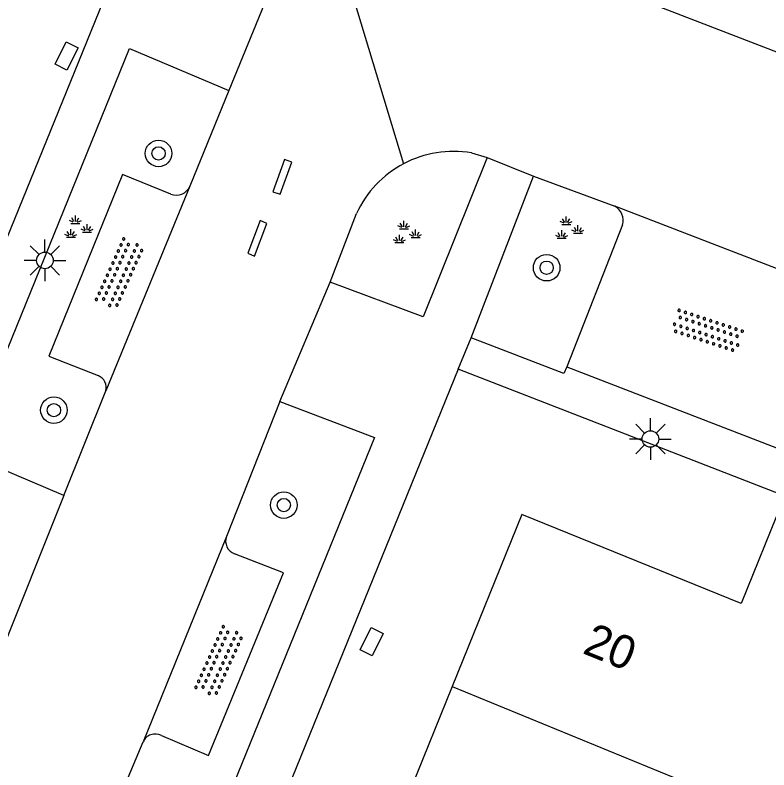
# Model space of a CAD drawing. Extents: x 136000 to 141014, y 402000 to 403500.
# Drawn here: x 138959.77 to 138982.45, y 402804.53 to 402827.26 of the extents above; entities that cross this region are included whole.
import ezdxf

# ---------------------------------------------------------------- set-up
doc = ezdxf.new("R2010")
doc.units = 0
for name, color, linetype in [('gg-anno-huisnummerreeks BGT', 7, 'Continuous'), ('gg-bbg-hoofdgebouw', 7, 'Continuous'), ('gg-bbg-tussenscheiding', 7, 'Continuous'), ('gg-knt-verharding', 7, 'Continuous'), ('gg-knt-verharding nz', 7, 'Continuous'), ('gt-grn-afwateringsgoot', 7, 'Continuous'), ('gt-grn-weggrens', 7, 'Continuous'), ('gt-symb-boom', 7, 'Continuous'), ('gt-symb-groenvak', 7, 'Continuous'), ('gt-symb-kolk center center', 7, 'Continuous'), ('gt-symb-lichtmast', 7, 'Continuous'), ('gt-symb-overige verharding', 7, 'Continuous')]:
    doc.layers.add(name, color=color, linetype=linetype)

# ---------------------------------------------------------------- blocks, each defined once
blk = doc.blocks.new('gt0-BOOM')
at = {"layer": 'gt-symb-boom'}
for radius in [0.4, 0.2]:
    blk.add_circle((0, 0), radius, dxfattribs=at)
blk = doc.blocks.new('gt0-GRVAK')
at = {"layer": 'gt-symb-groenvak'}
for p, q in [((-0.11, 0.189), (-0.228, 0.24)), ((-0.091, 0.211), (-0.156, 0.322)), ((-0.047, 0.214), (-0.047, 0.393)), ((-0.004, 0.211), (0.061, 0.322)), ((0.015, 0.189), (0.133, 0.24)), ((-0.182, 0.153), (0.088, 0.153)), ((0.262, -0.052), (0.197, 0.059)), ((0.305, -0.049), (0.305, 0.13)), ((0.349, -0.052), (0.414, 0.059)), ((-0.245, -0.228), (-0.363, -0.177)), ((-0.226, -0.206), (-0.291, -0.095)), ((-0.183, -0.203), (-0.183, -0.024)), ((-0.139, -0.206), (-0.074, -0.095)), ((-0.12, -0.228), (-0.002, -0.177)), ((0.243, -0.074), (0.125, -0.023)), ((0.17, -0.11), (0.441, -0.11)), ((0.368, -0.074), (0.486, -0.023)), ((-0.318, -0.264), (-0.047, -0.264))]:
    blk.add_line(p, q, dxfattribs=at)
blk = doc.blocks.new('gt0-OVH')
at = {"layer": 'gt-symb-overige verharding'}
for points in [[(-0.972, 0.298), (-0.967, 0.308), (-0.965, 0.319), (-0.966, 0.33), (-0.971, 0.34), (-0.978, 0.348), (-0.988, 0.353), (-0.999, 0.355), (-1.01, 0.354), (-1.02, 0.349), (-1.028, 0.342), (-1.033, 0.332), (-1.035, 0.321), (-1.034, 0.31), (-1.029, 0.3), (-1.022, 0.292), (-1.012, 0.287), (-1.001, 0.285), (-0.99, 0.286), (-0.98, 0.291)], [(-0.772, 0.298), (-0.767, 0.308), (-0.765, 0.319), (-0.766, 0.33), (-0.771, 0.34), (-0.778, 0.348), (-0.788, 0.353), (-0.799, 0.355), (-0.81, 0.354), (-0.82, 0.349), (-0.828, 0.342), (-0.833, 0.332), (-0.835, 0.321), (-0.834, 0.31), (-0.829, 0.3), (-0.822, 0.292), (-0.812, 0.287), (-0.801, 0.285), (-0.79, 0.286), (-0.78, 0.291)], [(-0.572, 0.298), (-0.567, 0.308), (-0.565, 0.319), (-0.566, 0.33), (-0.571, 0.34), (-0.578, 0.348), (-0.588, 0.353), (-0.599, 0.355), (-0.61, 0.354), (-0.62, 0.349), (-0.628, 0.342), (-0.633, 0.332), (-0.635, 0.321), (-0.634, 0.31), (-0.629, 0.3), (-0.622, 0.292), (-0.612, 0.287), (-0.601, 0.285), (-0.59, 0.286), (-0.58, 0.291)], [(-0.372, 0.298), (-0.367, 0.308), (-0.365, 0.319), (-0.366, 0.33), (-0.371, 0.34), (-0.378, 0.348), (-0.388, 0.353), (-0.399, 0.355), (-0.41, 0.354), (-0.42, 0.349), (-0.428, 0.342), (-0.433, 0.332), (-0.435, 0.321), (-0.434, 0.31), (-0.429, 0.3), (-0.422, 0.292), (-0.412, 0.287), (-0.401, 0.285), (-0.39, 0.286), (-0.38, 0.291)], [(-0.172, 0.298), (-0.167, 0.308), (-0.165, 0.319), (-0.166, 0.33), (-0.171, 0.34), (-0.178, 0.348), (-0.188, 0.353), (-0.199, 0.355), (-0.21, 0.354), (-0.22, 0.349), (-0.228, 0.342), (-0.233, 0.332), (-0.235, 0.321), (-0.234, 0.31), (-0.229, 0.3), (-0.222, 0.292), (-0.212, 0.287), (-0.201, 0.285), (-0.19, 0.286), (-0.18, 0.291)], [(0.028, 0.298), (0.033, 0.308), (0.035, 0.319), (0.034, 0.33), (0.029, 0.34), (0.022, 0.348), (0.012, 0.353), (0.001, 0.355), (-0.01, 0.354), (-0.02, 0.349), (-0.028, 0.342), (-0.033, 0.332), (-0.035, 0.321), (-0.034, 0.31), (-0.029, 0.3), (-0.022, 0.292), (-0.012, 0.287), (-0.001, 0.285), (0.01, 0.286), (0.02, 0.291)], [(0.228, 0.298), (0.233, 0.308), (0.235, 0.319), (0.234, 0.33), (0.229, 0.34), (0.222, 0.348), (0.212, 0.353), (0.201, 0.355), (0.19, 0.354), (0.18, 0.349), (0.172, 0.342), (0.167, 0.332), (0.165, 0.321), (0.166, 0.31), (0.171, 0.3), (0.178, 0.292), (0.188, 0.287), (0.199, 0.285), (0.21, 0.286), (0.22, 0.291)], [(0.428, 0.298), (0.433, 0.308), (0.435, 0.319), (0.434, 0.33), (0.429, 0.34), (0.422, 0.348), (0.412, 0.353), (0.401, 0.355), (0.39, 0.354), (0.38, 0.349), (0.372, 0.342), (0.367, 0.332), (0.365, 0.321), (0.366, 0.31), (0.371, 0.3), (0.378, 0.292), (0.388, 0.287), (0.399, 0.285), (0.41, 0.286), (0.42, 0.291)], [(0.628, 0.298), (0.633, 0.308), (0.635, 0.319), (0.634, 0.33), (0.629, 0.34), (0.622, 0.348), (0.612, 0.353), (0.601, 0.355), (0.59, 0.354), (0.58, 0.349), (0.572, 0.342), (0.567, 0.332), (0.565, 0.321), (0.566, 0.31), (0.571, 0.3), (0.578, 0.292), (0.588, 0.287), (0.599, 0.285), (0.61, 0.286), (0.62, 0.291)], [(0.828, 0.298), (0.833, 0.308), (0.835, 0.319), (0.834, 0.33), (0.829, 0.34), (0.822, 0.348), (0.812, 0.353), (0.801, 0.355), (0.79, 0.354), (0.78, 0.349), (0.772, 0.342), (0.767, 0.332), (0.765, 0.321), (0.766, 0.31), (0.771, 0.3), (0.778, 0.292), (0.788, 0.287), (0.799, 0.285), (0.81, 0.286), (0.82, 0.291)], [(1.028, 0.298), (1.033, 0.308), (1.035, 0.319), (1.034, 0.33), (1.029, 0.34), (1.022, 0.348), (1.012, 0.353), (1.001, 0.355), (0.99, 0.354), (0.98, 0.349), (0.972, 0.342), (0.967, 0.332), (0.965, 0.321), (0.966, 0.31), (0.971, 0.3), (0.978, 0.292), (0.988, 0.287), (0.999, 0.285), (1.01, 0.286), (1.02, 0.291)], [(-0.872, 0.106), (-0.867, 0.116), (-0.865, 0.126), (-0.866, 0.137), (-0.871, 0.147), (-0.878, 0.156), (-0.888, 0.161), (-0.899, 0.163), (-0.91, 0.162), (-0.92, 0.157), (-0.928, 0.15), (-0.933, 0.14), (-0.935, 0.129), (-0.934, 0.118), (-0.929, 0.108), (-0.922, 0.1), (-0.912, 0.095), (-0.901, 0.092), (-0.89, 0.094), (-0.88, 0.098)], [(-0.672, 0.106), (-0.667, 0.116), (-0.665, 0.126), (-0.666, 0.137), (-0.671, 0.147), (-0.678, 0.156), (-0.688, 0.161), (-0.699, 0.163), (-0.71, 0.162), (-0.72, 0.157), (-0.728, 0.15), (-0.733, 0.14), (-0.735, 0.129), (-0.734, 0.118), (-0.729, 0.108), (-0.722, 0.1), (-0.712, 0.095), (-0.701, 0.092), (-0.69, 0.094), (-0.68, 0.098)], [(-0.472, 0.106), (-0.467, 0.116), (-0.465, 0.126), (-0.466, 0.137), (-0.471, 0.147), (-0.478, 0.156), (-0.488, 0.161), (-0.499, 0.163), (-0.51, 0.162), (-0.52, 0.157), (-0.528, 0.15), (-0.533, 0.14), (-0.535, 0.129), (-0.534, 0.118), (-0.529, 0.108), (-0.522, 0.1), (-0.512, 0.095), (-0.501, 0.092), (-0.49, 0.094), (-0.48, 0.098)], [(-0.272, 0.106), (-0.267, 0.116), (-0.265, 0.126), (-0.266, 0.137), (-0.271, 0.147), (-0.278, 0.156), (-0.288, 0.161), (-0.299, 0.163), (-0.31, 0.162), (-0.32, 0.157), (-0.328, 0.15), (-0.333, 0.14), (-0.335, 0.129), (-0.334, 0.118), (-0.329, 0.108), (-0.322, 0.1), (-0.312, 0.095), (-0.301, 0.092), (-0.29, 0.094), (-0.28, 0.098)], [(-0.072, 0.106), (-0.067, 0.116), (-0.065, 0.126), (-0.066, 0.137), (-0.071, 0.147), (-0.078, 0.156), (-0.088, 0.161), (-0.099, 0.163), (-0.11, 0.162), (-0.12, 0.157), (-0.128, 0.15), (-0.133, 0.14), (-0.135, 0.129), (-0.134, 0.118), (-0.129, 0.108), (-0.122, 0.1), (-0.112, 0.095), (-0.101, 0.092), (-0.09, 0.094), (-0.08, 0.098)], [(0.128, 0.106), (0.133, 0.116), (0.135, 0.126), (0.134, 0.137), (0.129, 0.147), (0.122, 0.156), (0.112, 0.161), (0.101, 0.163), (0.09, 0.162), (0.08, 0.157), (0.072, 0.15), (0.067, 0.14), (0.065, 0.129), (0.066, 0.118), (0.071, 0.108), (0.078, 0.1), (0.088, 0.095), (0.099, 0.092), (0.11, 0.094), (0.12, 0.098)], [(0.328, 0.106), (0.333, 0.116), (0.335, 0.126), (0.334, 0.137), (0.329, 0.147), (0.322, 0.156), (0.312, 0.161), (0.301, 0.163), (0.29, 0.162), (0.28, 0.157), (0.272, 0.15), (0.267, 0.14), (0.265, 0.129), (0.266, 0.118), (0.271, 0.108), (0.278, 0.1), (0.288, 0.095), (0.299, 0.092), (0.31, 0.094), (0.32, 0.098)], [(0.528, 0.106), (0.533, 0.116), (0.535, 0.126), (0.534, 0.137), (0.529, 0.147), (0.522, 0.156), (0.512, 0.161), (0.501, 0.163), (0.49, 0.162), (0.48, 0.157), (0.472, 0.15), (0.467, 0.14), (0.465, 0.129), (0.466, 0.118), (0.471, 0.108), (0.478, 0.1), (0.488, 0.095), (0.499, 0.092), (0.51, 0.094), (0.52, 0.098)], [(0.728, 0.106), (0.733, 0.116), (0.735, 0.126), (0.734, 0.137), (0.729, 0.147), (0.722, 0.156), (0.712, 0.161), (0.701, 0.163), (0.69, 0.162), (0.68, 0.157), (0.672, 0.15), (0.667, 0.14), (0.665, 0.129), (0.666, 0.118), (0.671, 0.108), (0.678, 0.1), (0.688, 0.095), (0.699, 0.092), (0.71, 0.094), (0.72, 0.098)], [(0.928, 0.106), (0.933, 0.116), (0.935, 0.126), (0.934, 0.137), (0.929, 0.147), (0.922, 0.156), (0.912, 0.161), (0.901, 0.163), (0.89, 0.162), (0.88, 0.157), (0.872, 0.15), (0.867, 0.14), (0.865, 0.129), (0.866, 0.118), (0.871, 0.108), (0.878, 0.1), (0.888, 0.095), (0.899, 0.092), (0.91, 0.094), (0.92, 0.098)], [(-0.972, -0.142), (-0.967, -0.132), (-0.965, -0.121), (-0.966, -0.11), (-0.971, -0.1), (-0.978, -0.092), (-0.988, -0.087), (-0.999, -0.085), (-1.01, -0.086), (-1.02, -0.091), (-1.028, -0.098), (-1.033, -0.108), (-1.035, -0.119), (-1.034, -0.13), (-1.029, -0.14), (-1.022, -0.148), (-1.012, -0.153), (-1.001, -0.155), (-0.99, -0.154), (-0.98, -0.149)], [(-0.772, -0.142), (-0.767, -0.132), (-0.765, -0.121), (-0.766, -0.11), (-0.771, -0.1), (-0.778, -0.092), (-0.788, -0.087), (-0.799, -0.085), (-0.81, -0.086), (-0.82, -0.091), (-0.828, -0.098), (-0.833, -0.108), (-0.835, -0.119), (-0.834, -0.13), (-0.829, -0.14), (-0.822, -0.148), (-0.812, -0.153), (-0.801, -0.155), (-0.79, -0.154), (-0.78, -0.149)], [(-0.572, -0.142), (-0.567, -0.132), (-0.565, -0.121), (-0.566, -0.11), (-0.571, -0.1), (-0.578, -0.092), (-0.588, -0.087), (-0.599, -0.085), (-0.61, -0.086), (-0.62, -0.091), (-0.628, -0.098), (-0.633, -0.108), (-0.635, -0.119), (-0.634, -0.13), (-0.629, -0.14), (-0.622, -0.148), (-0.612, -0.153), (-0.601, -0.155), (-0.59, -0.154), (-0.58, -0.149)], [(-0.372, -0.142), (-0.367, -0.132), (-0.365, -0.121), (-0.366, -0.11), (-0.371, -0.1), (-0.378, -0.092), (-0.388, -0.087), (-0.399, -0.085), (-0.41, -0.086), (-0.42, -0.091), (-0.428, -0.098), (-0.433, -0.108), (-0.435, -0.119), (-0.434, -0.13), (-0.429, -0.14), (-0.422, -0.148), (-0.412, -0.153), (-0.401, -0.155), (-0.39, -0.154), (-0.38, -0.149)], [(-0.172, -0.142), (-0.167, -0.132), (-0.165, -0.121), (-0.166, -0.11), (-0.171, -0.1), (-0.178, -0.092), (-0.188, -0.087), (-0.199, -0.085), (-0.21, -0.086), (-0.22, -0.091), (-0.228, -0.098), (-0.233, -0.108), (-0.235, -0.119), (-0.234, -0.13), (-0.229, -0.14), (-0.222, -0.148), (-0.212, -0.153), (-0.201, -0.155), (-0.19, -0.154), (-0.18, -0.149)], [(0.028, -0.142), (0.033, -0.132), (0.035, -0.121), (0.034, -0.11), (0.029, -0.1), (0.022, -0.092), (0.012, -0.087), (0.001, -0.085), (-0.01, -0.086), (-0.02, -0.091), (-0.028, -0.098), (-0.033, -0.108), (-0.035, -0.119), (-0.034, -0.13), (-0.029, -0.14), (-0.022, -0.148), (-0.012, -0.153), (-0.001, -0.155), (0.01, -0.154), (0.02, -0.149)], [(0.228, -0.142), (0.233, -0.132), (0.235, -0.121), (0.234, -0.11), (0.229, -0.1), (0.222, -0.092), (0.212, -0.087), (0.201, -0.085), (0.19, -0.086), (0.18, -0.091), (0.172, -0.098), (0.167, -0.108), (0.165, -0.119), (0.166, -0.13), (0.171, -0.14), (0.178, -0.148), (0.188, -0.153), (0.199, -0.155), (0.21, -0.154), (0.22, -0.149)], [(0.428, -0.142), (0.433, -0.132), (0.435, -0.121), (0.434, -0.11), (0.429, -0.1), (0.422, -0.092), (0.412, -0.087), (0.401, -0.085), (0.39, -0.086), (0.38, -0.091), (0.372, -0.098), (0.367, -0.108), (0.365, -0.119), (0.366, -0.13), (0.371, -0.14), (0.378, -0.148), (0.388, -0.153), (0.399, -0.155), (0.41, -0.154), (0.42, -0.149)], [(0.628, -0.142), (0.633, -0.132), (0.635, -0.121), (0.634, -0.11), (0.629, -0.1), (0.622, -0.092), (0.612, -0.087), (0.601, -0.085), (0.59, -0.086), (0.58, -0.091), (0.572, -0.098), (0.567, -0.108), (0.565, -0.119), (0.566, -0.13), (0.571, -0.14), (0.578, -0.148), (0.588, -0.153), (0.599, -0.155), (0.61, -0.154), (0.62, -0.149)], [(0.828, -0.142), (0.833, -0.132), (0.835, -0.121), (0.834, -0.11), (0.829, -0.1), (0.822, -0.092), (0.812, -0.087), (0.801, -0.085), (0.79, -0.086), (0.78, -0.091), (0.772, -0.098), (0.767, -0.108), (0.765, -0.119), (0.766, -0.13), (0.771, -0.14), (0.778, -0.148), (0.788, -0.153), (0.799, -0.155), (0.81, -0.154), (0.82, -0.149)], [(1.028, -0.142), (1.033, -0.132), (1.035, -0.121), (1.034, -0.11), (1.029, -0.1), (1.022, -0.092), (1.012, -0.087), (1.001, -0.085), (0.99, -0.086), (0.98, -0.091), (0.972, -0.098), (0.967, -0.108), (0.965, -0.119), (0.966, -0.13), (0.971, -0.14), (0.978, -0.148), (0.988, -0.153), (0.999, -0.155), (1.01, -0.154), (1.02, -0.149)], [(-0.872, -0.334), (-0.867, -0.324), (-0.865, -0.314), (-0.866, -0.303), (-0.871, -0.293), (-0.878, -0.284), (-0.888, -0.279), (-0.899, -0.277), (-0.91, -0.278), (-0.92, -0.283), (-0.928, -0.29), (-0.933, -0.3), (-0.935, -0.311), (-0.934, -0.322), (-0.929, -0.332), (-0.922, -0.34), (-0.912, -0.345), (-0.901, -0.348), (-0.89, -0.346), (-0.88, -0.342)], [(-0.672, -0.334), (-0.667, -0.324), (-0.665, -0.314), (-0.666, -0.303), (-0.671, -0.293), (-0.678, -0.284), (-0.688, -0.279), (-0.699, -0.277), (-0.71, -0.278), (-0.72, -0.283), (-0.728, -0.29), (-0.733, -0.3), (-0.735, -0.311), (-0.734, -0.322), (-0.729, -0.332), (-0.722, -0.34), (-0.712, -0.345), (-0.701, -0.348), (-0.69, -0.346), (-0.68, -0.342)], [(-0.472, -0.334), (-0.467, -0.324), (-0.465, -0.314), (-0.466, -0.303), (-0.471, -0.293), (-0.478, -0.284), (-0.488, -0.279), (-0.499, -0.277), (-0.51, -0.278), (-0.52, -0.283), (-0.528, -0.29), (-0.533, -0.3), (-0.535, -0.311), (-0.534, -0.322), (-0.529, -0.332), (-0.522, -0.34), (-0.512, -0.345), (-0.501, -0.348), (-0.49, -0.346), (-0.48, -0.342)], [(-0.272, -0.334), (-0.267, -0.324), (-0.265, -0.314), (-0.266, -0.303), (-0.271, -0.293), (-0.278, -0.284), (-0.288, -0.279), (-0.299, -0.277), (-0.31, -0.278), (-0.32, -0.283), (-0.328, -0.29), (-0.333, -0.3), (-0.335, -0.311), (-0.334, -0.322), (-0.329, -0.332), (-0.322, -0.34), (-0.312, -0.345), (-0.301, -0.348), (-0.29, -0.346), (-0.28, -0.342)], [(-0.072, -0.334), (-0.067, -0.324), (-0.065, -0.314), (-0.066, -0.303), (-0.071, -0.293), (-0.078, -0.284), (-0.088, -0.279), (-0.099, -0.277), (-0.11, -0.278), (-0.12, -0.283), (-0.128, -0.29), (-0.133, -0.3), (-0.135, -0.311), (-0.134, -0.322), (-0.129, -0.332), (-0.122, -0.34), (-0.112, -0.345), (-0.101, -0.348), (-0.09, -0.346), (-0.08, -0.342)], [(0.128, -0.334), (0.133, -0.324), (0.135, -0.314), (0.134, -0.303), (0.129, -0.293), (0.122, -0.284), (0.112, -0.279), (0.101, -0.277), (0.09, -0.278), (0.08, -0.283), (0.072, -0.29), (0.067, -0.3), (0.065, -0.311), (0.066, -0.322), (0.071, -0.332), (0.078, -0.34), (0.088, -0.345), (0.099, -0.348), (0.11, -0.346), (0.12, -0.342)], [(0.328, -0.334), (0.333, -0.324), (0.335, -0.314), (0.334, -0.303), (0.329, -0.293), (0.322, -0.284), (0.312, -0.279), (0.301, -0.277), (0.29, -0.278), (0.28, -0.283), (0.272, -0.29), (0.267, -0.3), (0.265, -0.311), (0.266, -0.322), (0.271, -0.332), (0.278, -0.34), (0.288, -0.345), (0.299, -0.348), (0.31, -0.346), (0.32, -0.342)], [(0.528, -0.334), (0.533, -0.324), (0.535, -0.314), (0.534, -0.303), (0.529, -0.293), (0.522, -0.284), (0.512, -0.279), (0.501, -0.277), (0.49, -0.278), (0.48, -0.283), (0.472, -0.29), (0.467, -0.3), (0.465, -0.311), (0.466, -0.322), (0.471, -0.332), (0.478, -0.34), (0.488, -0.345), (0.499, -0.348), (0.51, -0.346), (0.52, -0.342)], [(0.728, -0.334), (0.733, -0.324), (0.735, -0.314), (0.734, -0.303), (0.729, -0.293), (0.722, -0.284), (0.712, -0.279), (0.701, -0.277), (0.69, -0.278), (0.68, -0.283), (0.672, -0.29), (0.667, -0.3), (0.665, -0.311), (0.666, -0.322), (0.671, -0.332), (0.678, -0.34), (0.688, -0.345), (0.699, -0.348), (0.71, -0.346), (0.72, -0.342)], [(0.928, -0.334), (0.933, -0.324), (0.935, -0.314), (0.934, -0.303), (0.929, -0.293), (0.922, -0.284), (0.912, -0.279), (0.901, -0.277), (0.89, -0.278), (0.88, -0.283), (0.872, -0.29), (0.867, -0.3), (0.865, -0.311), (0.866, -0.322), (0.871, -0.332), (0.878, -0.34), (0.888, -0.345), (0.899, -0.348), (0.91, -0.346), (0.92, -0.342)]]:
    blk.add_lwpolyline(points, close=True, dxfattribs=at)
blk = doc.blocks.new('gt0-LMAST')
at = {"layer": 'gt-symb-lichtmast'}
for p, q in [((-0.005, 0.246), (-0.005, 0.621)), ((-0.182, 0.173), (-0.447, 0.438)), ((0.172, 0.173), (0.437, 0.438)), ((-0.255, -0.004), (-0.63, -0.004)), ((-0.182, -0.181), (-0.447, -0.446)), ((0.437, -0.446), (0.172, -0.181)), ((0.245, -0.004), (0.62, -0.004)), ((-0.005, -0.254), (-0.005, -0.629))]:
    blk.add_line(p, q, dxfattribs=at)
blk.add_circle((-0.005, -0.004), 0.25, dxfattribs=at)
blk = doc.blocks.new('gt0-KOLKCC')
at = {"layer": 'gt-symb-kolk center center'}
blk.add_lwpolyline([(-0.375, 0.2), (0.375, 0.2), (0.375, -0.2), (-0.375, -0.2)], close=True, dxfattribs=at)

msp = doc.modelspace()

# ---------------------------------------------------------------- linework, layer by layer
at = {"layer": 'gg-bbg-hoofdgebouw'}
msp.add_line((138972.918, 402807.044), (138970.973, 402802.242), dxfattribs=at)
msp.add_lwpolyline([(138988.701, 402810.205), (138982.848, 402812.586), (138981.609, 402809.539), (138975.015, 402812.222), (138972.918, 402807.044)], dxfattribs=at)
at = {"layer": 'gg-bbg-tussenscheiding'}
msp.add_line((138972.918, 402807.044), (138984.158, 402802.43), dxfattribs=at)
at = {"layer": 'gg-knt-verharding'}
for p, q in [((138969.652, 402831.185), (139013.62, 402814.178)), ((138966.195, 402824.982), (138965.023, 402822.106)), ((138973.494, 402823.107), (138973.967, 402822.963)), ((138973.967, 402822.963), (138975.363, 402822.409)), ((138975.363, 402822.409), (138977.813, 402821.501)), ((138965.023, 402822.106), (138962.494, 402815.938)), ((138978.04, 402820.94), (138976.366, 402816.67)), ((138988.803, 402810.491), (138973.094, 402816.599)), ((138961.23, 402812.792), (138962.494, 402815.938)), ((138967.728, 402815.621), (138966.126, 402811.558)), ((138966.126, 402811.558), (138963.616, 402805.37)), ((138962.596, 402802.931), (138963.616, 402805.37))]:
    msp.add_line(p, q, dxfattribs=at)
for points in [[(138918.311, 402719.308), (138940.189, 402773.005), (138963.261, 402829.742)], [(138961.23, 402812.792), (138958.255, 402814.06), (138963.21, 402826.245), (138966.195, 402824.982)], [(138973.967, 402822.963), (138972.043, 402818.167), (138969.242, 402819.216)], [(138964.447, 402821.867), (138962.999, 402822.456), (138960.777, 402816.989), (138962.265, 402816.401)], [(138973.094, 402816.599), (138948.422, 402755.867), (138948.556, 402755.795)], [(138967.728, 402815.621), (138970.581, 402814.537), (138957.884, 402783.321), (138955.076, 402784.473)], [(138964.17, 402805.56), (138965.584, 402804.967), (138967.845, 402810.458), (138966.37, 402811.038)]]:
    msp.add_lwpolyline(points, dxfattribs=at)
for centre, radius, start, end in [((138972.959, 402819.934), 3.218, 80.4367, 117.8491), ((138972.96, 402819.932), 3.22, 117.837, 155.2254), ((138964.615, 402822.276), 0.442, 247.6547, 337.4154), ((138977.577, 402821.079), 0.483, 343.2502, 60.8098), ((138962.116, 402816.039), 0.391, 345.0405, 67.5935), ((138966.5, 402811.416), 0.4, 159.1976, 251.0772), ((138963.979, 402805.215), 0.395, 61.0502, 156.8096)]:
    msp.add_arc(centre, radius, start, end, dxfattribs=at)
at = {"layer": 'gg-knt-verharding nz'}
for p, q in [((138967.419, 402827.992), (138966.195, 402824.982)), ((138973.483, 402817.537), (138975.363, 402822.409)), ((138985.566, 402818.506), (138977.813, 402821.501)), ((138969.242, 402819.216), (138970.036, 402821.281)), ((138967.728, 402815.621), (138969.242, 402819.216)), ((138976.366, 402816.67), (138983.282, 402813.994)), ((138961.23, 402812.792), (138959.241, 402807.847))]:
    msp.add_line(p, q, dxfattribs=at)
msp.add_lwpolyline([(138976.366, 402816.67), (138976.28, 402816.46), (138973.483, 402817.537)], dxfattribs=at)
at = {"layer": 'gt-grn-afwateringsgoot'}
for points in [[(138967.519, 402821.939), (138967.736, 402821.866), (138968.092, 402822.83), (138967.875, 402822.903), (138967.519, 402821.939)], [(138966.766, 402820.091), (138966.965, 402820.001), (138967.341, 402820.979), (138967.142, 402821.069), (138966.766, 402820.091)]]:
    msp.add_lwpolyline(points, dxfattribs=at)
at = {"layer": 'gt-grn-weggrens'}
for p, q in [((138968.813, 402831.509), (138971.456, 402822.779)), ((138973.094, 402816.599), (138973.483, 402817.537))]:
    msp.add_line(p, q, dxfattribs=at)

# ---------------------------------------------------------------- block references
at = {"layer": 'gt-symb-boom'}
for p in [(138964.082, 402823.091), (138975.759, 402819.65), (138960.933, 402815.361), (138967.85, 402812.503)]:
    msp.add_blockref('gt0-BOOM', p, dxfattribs=at)
at = {"layer": 'gt-symb-groenvak'}
for p in [(138961.626, 402820.831), (138971.511, 402820.668), (138976.395, 402820.799)]:
    msp.add_blockref('gt0-GRVAK', p, dxfattribs=at)
at = {"layer": 'gt-symb-kolk center center'}
for p, rotation in [((138961.313, 402826.024), -116.65528067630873), ((138970.494, 402808.39), -115.9154260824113)]:
    msp.add_blockref('gt0-KOLKCC', p, dxfattribs=dict(at, rotation=rotation))
at = {"layer": 'gt-symb-lichtmast'}
for p in [(138960.668, 402819.873), (138978.885, 402814.496)]:
    msp.add_blockref('gt0-LMAST', p, dxfattribs=at)
at = {"layer": 'gt-symb-overige verharding'}
for p, rotation in [((138962.916, 402819.474), 65.74091554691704), ((138980.594, 402817.748), -18.235691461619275), ((138965.909, 402807.795), 65.74091554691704)]:
    msp.add_blockref('gt0-OVH', p, dxfattribs=dict(at, rotation=rotation))

# ---------------------------------------------------------------- texts
at = {"layer": 'gg-anno-huisnummerreeks BGT'}
msp.add_text('20', height=1, rotation=338, dxfattribs=at).set_placement((138976.804, 402808.053))

doc.saveas('drawing.dxf')
